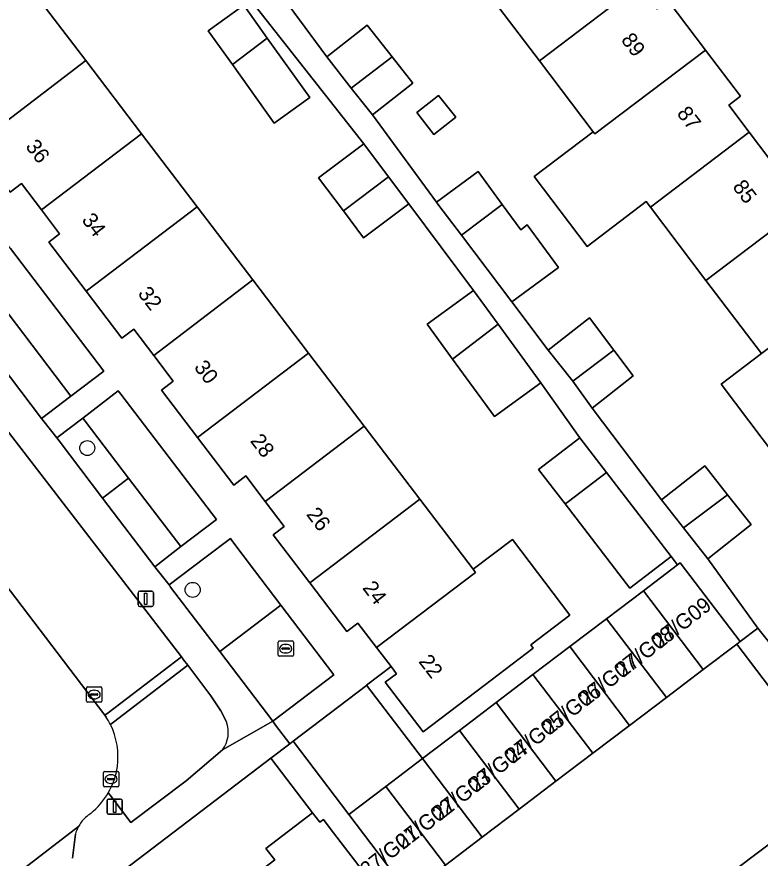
# Model space of a CAD drawing. Extents: x 160030 to 160839, y 385325 to 386450.
# Drawn here: x 160443.6 to 160492.1, y 385652.1 to 385707.1 of the extents above; entities that cross this region are included whole.
import ezdxf

# ---------------------------------------------------------------- set-up
doc = ezdxf.new("R2010")
doc.units = 0
for name, color, linetype in [('IMGEO_Boom', 7, 'Continuous'), ('IMGEO_Erf', 7, 'Continuous'), ('IMGEO_Groenvoorziening', 7, 'Continuous'), ('IMGEO_Haag', 7, 'Continuous'), ('IMGEO_Kolk', 7, 'Continuous'), ('IMGEO_Lichtmast', 7, 'Continuous'), ('IMGEO_Pand', 7, 'Continuous'), ('IMGEO_Pand_nummerreeks', 7, 'Continuous'), ('IMGEO_Parkeervlak_open', 7, 'Continuous'), ('IMGEO_Rijbaan_lokaal_open', 7, 'Continuous'), ('IMGEO_Rioolput', 7, 'Continuous'), ('IMGEO_Voetpad_open', 7, 'Continuous')]:
    doc.layers.add(name, color=color, linetype=linetype)

msp = doc.modelspace()

# ---------------------------------------------------------------- linework, layer by layer
at = {"layer": 'IMGEO_Boom'}
for centre in [(160448.174, 385678.896), (160455.053, 385669.633)]:
    msp.add_circle(centre, 0.489, dxfattribs=at)
at = {"layer": 'IMGEO_Erf'}
for points in [[(160444.446, 385708.971), (160448.079, 385704.196), (160451.713, 385699.42), (160455.346, 385694.646), (160458.978, 385689.872), (160462.612, 385685.096), (160466.245, 385680.321), (160469.877, 385675.548), (160473.355, 385670.978), (160475.919, 385672.929), (160479.68, 385667.986), (160477.115, 385666.035), (160477.277, 385665.823), (160474.07, 385663.383), (160470.09, 385660.355), (160467.622, 385663.599), (160468.355, 385664.156), (160468.003, 385664.619), (160466.409, 385663.403), (160470.043, 385658.613), (160470.055, 385658.622), (160472.458, 385660.448), (160474.862, 385662.273), (160477.265, 385664.098), (160479.669, 385665.924), (160482.072, 385667.749), (160484.476, 385669.574), (160486.694, 385671.259), (160486.273, 385671.813), (160483.583, 385669.747), (160479.362, 385675.241), (160477.629, 385677.496), (160480.319, 385679.563), (160477.773, 385683.154), (160474.75, 385680.947), (160472.006, 385684.706), (160470.349, 385686.976), (160473.372, 385689.183), (160469.166, 385694.833), (160466.212, 385692.614), (160464.89, 385694.374), (160463.265, 385696.538), (160466.219, 385698.757), (160456.543, 385711.069)], [(160459.498, 385710.288), (160463.8, 385704.437), (160466.439, 385706.513), (160468.076, 385704.433), (160469.419, 385702.727), (160466.78, 385700.65), (160470.963, 385694.959), (160473.686, 385696.95), (160475.253, 385694.807), (160476.467, 385693.148), (160476.894, 385693.461), (160478.931, 385690.676), (160475.882, 385688.446), (160478.261, 385685.295), (160480.944, 385687.407), (160482.546, 385685.286), (160483.809, 385683.614), (160481.126, 385681.503), (160485.657, 385675.502), (160488.481, 385677.724), (160489.958, 385675.847), (160491.498, 385673.89), (160488.674, 385671.668), (160491.934, 385667.136), (160492.888, 385665.924)], [(160493.165, 385678.279), (160489.54, 385683.06), (160492.179, 385685.06), (160488.554, 385689.841), (160484.93, 385694.623), (160484.654, 385694.987), (160480.797, 385692.062), (160477.338, 385696.623), (160481.196, 385699.548), (160477.68, 385704.185), (160474.055, 385708.967)], [(160486.086, 385708.092), (160488.523, 385704.877), (160490.808, 385701.863), (160490.042, 385701.282), (160491.382, 385699.514), (160492.656, 385697.833)], [(160440.753, 385638.158), (160443.879, 385640.552), (160447.012, 385642.951), (160447.583, 385642.205), (160449.214, 385643.454), (160450.799, 385644.668), (160450.261, 385645.37), (160453.44, 385647.805), (160456.581, 385650.21), (160457.135, 385649.487), (160458.757, 385650.73), (160460.407, 385651.993), (160459.836, 385652.739), (160462.883, 385655.072), (160460.162, 385658.643), (160410.315, 385620.656)]]:
    msp.add_lwpolyline(points, dxfattribs=at)
for points in [[(160457.643, 385703.932), (160456.062, 385706.145), (160458.39, 385707.808), (160459.92, 385705.665), (160462.697, 385701.777), (160460.37, 385700.115)], [(160470.798, 385699.372), (160469.674, 385700.799), (160471.101, 385701.922), (160472.225, 385700.495)]]:
    msp.add_lwpolyline(points, close=True, dxfattribs=at)
at = {"layer": 'IMGEO_Groenvoorziening'}
for points in [[(160440.896, 385690.453), (160441.017, 385690.297), (160447.104, 385682.281), (160449.251, 385683.911), (160443.164, 385691.927), (160443.027, 385692.108)], [(160441.017, 385690.297), (160440.896, 385690.453), (160439, 385688.982), (160439.106, 385688.846), (160445.194, 385680.83), (160447.104, 385682.281)], [(160447.876, 385680.855), (160448.034, 385680.648), (160450.875, 385676.922), (160454.273, 385672.467), (160456.599, 385674.234), (160450.355, 385682.41), (160450.192, 385682.624)], [(160448.034, 385680.648), (160447.876, 385680.855), (160446.181, 385679.561), (160446.338, 385679.36), (160449.174, 385675.625), (160450.875, 385676.922)], [(160450.875, 385676.922), (160449.174, 385675.625), (160452.579, 385671.14), (160454.273, 385672.467)], [(160459.098, 385670.898), (160457.613, 385672.854), (160457.516, 385672.981), (160455.85, 385671.722), (160453.51, 385669.954), (160453.616, 385669.819), (160456.019, 385666.655), (160456.819, 385665.601), (160460.81, 385668.642)], [(160460.81, 385668.642), (160456.819, 385665.601), (160460.275, 385661.049), (160464.271, 385664.083)], [(160466.409, 385663.403), (160466.394, 385663.392), (160461.618, 385659.753), (160465.248, 385654.972), (160467.651, 385656.797), (160470.043, 385658.613)]]:
    msp.add_lwpolyline(points, close=True, dxfattribs=at)
for points in [[(160456.898, 385661.741), (160456.248, 385662.709), (160454.731, 385664.71), (160449.894, 385660.989), (160449.69, 385660.831)], [(160457.261, 385661.013), (160456.898, 385661.741)], [(160449.546, 385656.381), (160449.679, 385656.219), (160451.024, 385654.443), (160454.634, 385657.151), (160457.002, 385659.186)]]:
    msp.add_lwpolyline(points, dxfattribs=at)
for centre, radius, start, end in [((160445.449, 385658.734), 4.731, 352.2507, 26.3136), ((160455.428, 385660.341), 1.952, 323.7272, 20.1356), ((160445.361, 385658.782), 4.825, 330.151, 351.8204)]:
    msp.add_arc(centre, radius, start, end, dxfattribs=at)
at = {"layer": 'IMGEO_Haag'}
msp.add_lwpolyline([(160441.017, 385690.297), (160440.896, 385690.453), (160439, 385688.982), (160439.106, 385688.846), (160445.194, 385680.83), (160447.104, 385682.281)], close=True, dxfattribs=at)
at = {"layer": 'IMGEO_Kolk'}
for p, q in [((160448.123, 385662.37), (160448.123, 385663.222)), ((160448.198, 385663.296), (160449.05, 385663.296)), ((160448.611, 385663.076), (160448.636, 385663.076)), ((160449.124, 385663.222), (160449.124, 385662.37)), ((160448.382, 385662.79), (160448.382, 385662.802)), ((160448.82, 385662.753), (160448.422, 385662.753)), ((160448.425, 385662.839), (160448.823, 385662.839)), ((160448.634, 385662.516), (160448.609, 385662.516)), ((160448.866, 385662.802), (160448.866, 385662.79)), ((160449.05, 385662.296), (160448.198, 385662.296))]:
    msp.add_line(p, q, dxfattribs=at)
for points in [[(160448.123, 385662.37), (160448.123, 385663.222)], [(160448.198, 385663.296), (160449.05, 385663.296)], [(160449.124, 385663.222), (160449.124, 385662.37)], [(160449.05, 385662.296), (160448.198, 385662.296)]]:
    msp.add_lwpolyline(points, dxfattribs=at)
for centre, radius, start, end in [((160448.2, 385663.22), 0.0765, 91.552, 178.448), ((160448.2, 385663.22), 0.0765, 91.552, 178.448), ((160449.048, 385663.22), 0.0765, 1.552, 88.448), ((160449.048, 385663.22), 0.0765, 1.552, 88.448), ((160448.422, 385662.799), 0.0403, 85.8775, 175.7526), ((160448.419, 385662.789), 0.0366, 178.938, 274.7102), ((160448.823, 385662.796), 0.043, 264.8664, 352.4533), ((160448.827, 385662.801), 0.0386, 1.7309, 96.639), ((160448.2, 385662.372), 0.0765, 181.552, 268.448), ((160448.2, 385662.372), 0.0765, 181.552, 268.448), ((160449.048, 385662.372), 0.0765, 271.552, 358.448), ((160449.048, 385662.372), 0.0765, 271.552, 358.448)]:
    msp.add_arc(centre, radius, start, end, dxfattribs=at)
for centre, major_axis, ratio, start_param, end_param in [((160448.61, 385662.796), (-0.387, 0.002), 0.722429, 4.712389, 7.853982), ((160448.635, 385662.796), (-0.39, 0.002), 0.717154, 1.570796, 4.712389)]:
    msp.add_ellipse(centre, major_axis=major_axis, ratio=ratio, start_param=start_param, end_param=end_param, dxfattribs=at)
at = {"layer": 'IMGEO_Lichtmast'}
for p, q in [((160451.498, 385668.648), (160451.498, 385669.448)), ((160451.498, 385669.448), (160451.498, 385668.648)), ((160451.598, 385669.548), (160452.388, 385669.548)), ((160452.388, 385669.548), (160451.598, 385669.548)), ((160452.488, 385669.448), (160452.488, 385668.648)), ((160452.488, 385668.648), (160452.488, 385669.448)), ((160452.388, 385668.548), (160451.598, 385668.548)), ((160451.598, 385668.548), (160452.388, 385668.548)), ((160449.463, 385655.075), (160449.463, 385655.875)), ((160449.463, 385655.875), (160449.463, 385655.075)), ((160449.563, 385655.975), (160450.353, 385655.975)), ((160450.353, 385655.975), (160449.563, 385655.975)), ((160450.453, 385655.875), (160450.453, 385655.075)), ((160450.453, 385655.075), (160450.453, 385655.875)), ((160450.353, 385654.975), (160449.563, 385654.975)), ((160449.563, 385654.975), (160450.353, 385654.975))]:
    msp.add_line(p, q, dxfattribs=at)
for points in [[(160451.918, 385669.423), (160452.068, 385669.423), (160452.068, 385668.673), (160451.918, 385668.673), (160451.918, 385669.423)], [(160449.883, 385655.85), (160450.033, 385655.85), (160450.033, 385655.1), (160449.883, 385655.1), (160449.883, 385655.85)]]:
    msp.add_lwpolyline(points, dxfattribs=at)
for centre, start, end in [((160451.598, 385669.448), 90, 180), ((160451.598, 385669.448), 90, 180), ((160452.388, 385669.448), 0, 90), ((160452.388, 385669.448), 360, 90), ((160451.598, 385668.648), 180, 270), ((160451.598, 385668.648), 180, 270), ((160452.388, 385668.648), 270, 0), ((160452.388, 385668.648), 270, 0), ((160449.563, 385655.875), 90, 180), ((160449.563, 385655.875), 90, 180), ((160450.353, 385655.875), 0, 90), ((160450.353, 385655.875), 360, 90), ((160449.563, 385655.075), 180, 270), ((160449.563, 385655.075), 180, 270), ((160450.353, 385655.075), 270, 0), ((160450.353, 385655.075), 270, 0)]:
    msp.add_arc(centre, 0.1, start, end, dxfattribs=at)
at = {"layer": 'IMGEO_Pand'}
for points in [[(160477.68, 385704.185), (160484.177, 385709.11), (160482.905, 385710.789), (160483.618, 385711.33), (160481.265, 385714.434), (160474.055, 385708.967)], [(160444.446, 385708.971), (160437.999, 385704.064), (160439.297, 385702.359), (160438.469, 385701.729), (160440.806, 385698.658), (160448.079, 385704.196)], [(160488.523, 385704.877), (160486.086, 385708.092), (160485.364, 385707.545), (160484.177, 385709.11), (160477.68, 385704.185), (160481.196, 385699.548), (160481.305, 385699.404)], [(160457.643, 385703.932), (160459.92, 385705.665), (160458.39, 385707.808), (160456.062, 385706.145)], [(160463.8, 385704.437), (160465.399, 385702.404), (160468.076, 385704.433), (160466.439, 385706.513)], [(160459.92, 385705.665), (160457.643, 385703.932), (160460.37, 385700.115), (160462.697, 385701.777)], [(160491.382, 385699.514), (160490.042, 385701.282), (160490.808, 385701.863), (160488.523, 385704.877), (160481.305, 385699.404), (160481.196, 385699.548), (160477.338, 385696.623), (160480.797, 385692.062), (160484.654, 385694.987), (160484.93, 385694.623)], [(160448.079, 385704.196), (160440.806, 385698.658), (160443.134, 385695.598), (160443.88, 385696.166), (160445.184, 385694.452), (160451.713, 385699.42)], [(160468.076, 385704.433), (160465.399, 385702.404), (160466.78, 385700.65), (160469.419, 385702.727)], [(160469.674, 385700.799), (160470.798, 385699.372), (160472.225, 385700.495), (160471.101, 385701.922)], [(160451.713, 385699.42), (160445.184, 385694.452), (160446.372, 385692.891), (160445.657, 385692.347), (160448.103, 385689.132), (160455.346, 385694.646)], [(160488.554, 385689.841), (160495.803, 385695.337), (160493.453, 385698.437), (160492.656, 385697.833), (160491.382, 385699.514), (160484.93, 385694.623)], [(160466.219, 385698.757), (160463.265, 385696.538), (160464.89, 385694.374), (160467.829, 385696.613)], [(160466.212, 385692.614), (160469.166, 385694.833), (160467.829, 385696.613), (160464.89, 385694.374)], [(160475.253, 385694.807), (160473.686, 385696.95), (160470.963, 385694.959), (160471.13, 385694.738), (160472.594, 385692.799)], [(160492.179, 385685.06), (160498.687, 385689.994), (160497.32, 385691.737), (160498.09, 385692.32), (160495.803, 385695.337), (160488.554, 385689.841)], [(160455.346, 385694.646), (160448.103, 385689.132), (160450.434, 385686.069), (160451.206, 385686.657), (160452.508, 385684.945), (160458.978, 385689.872)], [(160472.594, 385692.799), (160475.882, 385688.446), (160478.931, 385690.676), (160476.894, 385693.461), (160476.467, 385693.148), (160475.253, 385694.807)], [(160503.023, 385685.752), (160500.684, 385688.837), (160500, 385688.318), (160498.687, 385689.994), (160492.179, 385685.06), (160489.54, 385683.06), (160493.165, 385678.279), (160495.804, 385680.279), (160500, 385683.46)], [(160458.978, 385689.872), (160452.508, 385684.945), (160453.784, 385683.268), (160453.015, 385682.683), (160455.372, 385679.585), (160462.612, 385685.096)], [(160472.006, 385684.706), (160474.985, 385686.973), (160473.372, 385689.183), (160470.349, 385686.976)], [(160482.546, 385685.286), (160480.944, 385687.407), (160478.261, 385685.295), (160479.863, 385683.251)], [(160474.985, 385686.973), (160472.006, 385684.706), (160474.75, 385680.947), (160477.773, 385683.154)], [(160462.612, 385685.096), (160455.372, 385679.585), (160457.742, 385676.471), (160458.527, 385677.068), (160459.79, 385675.408), (160466.245, 385680.321)], [(160482.546, 385685.286), (160479.863, 385683.251), (160481.126, 385681.503), (160483.809, 385683.614)], [(160466.245, 385680.321), (160459.79, 385675.408), (160461.029, 385673.78), (160460.304, 385673.229), (160462.7, 385670.081), (160469.877, 385675.548)], [(160482.068, 385677.286), (160480.319, 385679.563), (160477.629, 385677.496), (160479.362, 385675.241), (160479.588, 385675.413)], [(160479.588, 385675.413), (160479.362, 385675.241), (160483.583, 385669.747), (160486.273, 385671.813), (160482.068, 385677.286)], [(160488.481, 385677.724), (160485.657, 385675.502), (160487.094, 385673.676), (160489.958, 385675.847)], [(160488.674, 385671.668), (160491.498, 385673.89), (160489.958, 385675.847), (160487.094, 385673.676)], [(160473.512, 385670.772), (160473.355, 385670.978), (160469.877, 385675.548), (160462.7, 385670.081), (160465.115, 385666.908), (160465.841, 385667.46), (160467.059, 385665.86)], [(160477.277, 385665.823), (160477.115, 385666.035), (160479.68, 385667.986), (160475.919, 385672.929), (160473.355, 385670.978), (160473.512, 385670.772), (160467.059, 385665.86), (160468.003, 385664.619), (160468.355, 385664.156), (160467.622, 385663.599), (160470.09, 385660.355), (160474.07, 385663.383)], [(160486.88, 385671.4), (160486.694, 385671.259), (160484.476, 385669.574), (160488.378, 385664.436), (160490.563, 385666.095), (160490.782, 385666.261)], [(160485.975, 385662.61), (160488.378, 385664.436), (160484.476, 385669.574), (160482.072, 385667.749)], [(160482.072, 385667.749), (160479.669, 385665.924), (160483.571, 385660.785), (160485.975, 385662.61)], [(160479.669, 385665.924), (160477.265, 385664.098), (160481.168, 385658.96), (160483.571, 385660.785)], [(160478.764, 385657.134), (160481.168, 385658.96), (160477.265, 385664.098), (160474.862, 385662.273)], [(160476.361, 385655.309), (160478.764, 385657.134), (160474.862, 385662.273), (160472.458, 385660.448)], [(160472.458, 385660.448), (160470.055, 385658.622), (160473.957, 385653.484), (160476.361, 385655.309)], [(160470.055, 385658.622), (160470.043, 385658.613), (160467.651, 385656.797), (160471.554, 385651.658), (160473.957, 385653.484)], [(160469.15, 385649.833), (160471.554, 385651.658), (160467.651, 385656.797), (160465.248, 385654.972)], [(160463.583, 385654.64), (160463.351, 385654.462), (160462.883, 385655.072), (160459.836, 385652.739), (160460.407, 385651.993), (160458.757, 385650.73), (160463.714, 385644.256), (160468.644, 385648.031), (160464.036, 385654.048)]]:
    msp.add_lwpolyline(points, close=True, dxfattribs=at)
at = {"layer": 'IMGEO_Parkeervlak_open'}
msp.add_lwpolyline([(160428.146, 385699.228), (160423.373, 385695.552), (160423.507, 385695.375), (160449.317, 385661.443), (160449.531, 385661.606), (160454.315, 385665.255)], close=True, dxfattribs=at)
for points in [[(160447.596, 385654.17), (160436.906, 385645.942), (160436.696, 385645.782), (160434.639, 385644.215), (160434.322, 385643.974), (160409.789, 385625.281)], [(160447.207, 385652.111), (160447.397, 385653.687)]]:
    msp.add_lwpolyline(points, dxfattribs=at)
msp.add_arc((160449.905, 385652.936), 2.617, 151.8809, 163.3349, dxfattribs=at)
at = {"layer": 'IMGEO_Rijbaan_lokaal_open'}
for points in [[(160449.408, 385661.324), (160449.317, 385661.443), (160423.507, 385695.375), (160423.373, 385695.552)], [(160442.4, 385656.222), (160441.798, 385655.588), (160433.875, 385649.49), (160434.013, 385649.307), (160436.696, 385645.782), (160436.906, 385645.942), (160447.596, 385654.17)]]:
    msp.add_lwpolyline(points, dxfattribs=at)
msp.add_lwpolyline([(160490.563, 385666.095), (160488.378, 385664.436), (160485.975, 385662.61), (160483.571, 385660.785), (160481.168, 385658.96), (160478.764, 385657.134), (160476.361, 385655.309), (160473.957, 385653.484), (160471.554, 385651.658), (160469.15, 385649.833), (160476.149, 385640.577), (160494.262, 385654.222), (160495.248, 385652.987), (160497.326, 385650.085), (160501.637, 385644.578), (160506.601, 385638.064), (160509.815, 385633.793), (160513.227, 385636.408), (160497.09, 385657.497)], close=True, dxfattribs=at)
for centre, radius, start, end in [((160445.341, 385658.671), 4.856, 26.4174, 33.1224), ((160445.449, 385658.734), 4.731, 352.2507, 26.3136), ((160445.361, 385658.782), 4.825, 330.151, 351.8204), ((160445.379, 385658.767), 4.801, 308.9555, 330.207), ((160449.707, 385653.013), 2.407, 122.9473, 143.1094), ((160449.804, 385652.948), 2.524, 143.25, 151.0385)]:
    msp.add_arc(centre, radius, start, end, dxfattribs=at)
at = {"layer": 'IMGEO_Rioolput'}
for p, q in [((160460.698, 385666.293), (160461.55, 385666.293)), ((160460.623, 385665.367), (160460.623, 385666.219)), ((160460.882, 385665.787), (160460.882, 385665.799)), ((160461.32, 385665.75), (160460.922, 385665.75)), ((160460.925, 385665.836), (160461.323, 385665.836)), ((160461.111, 385666.073), (160461.136, 385666.073)), ((160461.366, 385665.799), (160461.366, 385665.787)), ((160461.624, 385666.219), (160461.624, 385665.367)), ((160461.55, 385665.293), (160460.698, 385665.293)), ((160461.134, 385665.513), (160461.109, 385665.513)), ((160449.225, 385656.848), (160449.225, 385657.7)), ((160449.3, 385657.774), (160450.152, 385657.774)), ((160449.713, 385657.554), (160449.738, 385657.554)), ((160450.226, 385657.7), (160450.226, 385656.848)), ((160449.484, 385657.268), (160449.484, 385657.28)), ((160449.922, 385657.231), (160449.524, 385657.231)), ((160449.527, 385657.317), (160449.925, 385657.317)), ((160449.736, 385656.994), (160449.711, 385656.994)), ((160449.968, 385657.28), (160449.968, 385657.268)), ((160450.152, 385656.774), (160449.3, 385656.774))]:
    msp.add_line(p, q, dxfattribs=at)
for points in [[(160460.698, 385666.293), (160461.55, 385666.293)], [(160460.623, 385665.367), (160460.623, 385666.219)], [(160461.624, 385666.219), (160461.624, 385665.367)], [(160461.55, 385665.293), (160460.698, 385665.293)], [(160449.225, 385656.848), (160449.225, 385657.7)], [(160449.3, 385657.774), (160450.152, 385657.774)], [(160450.226, 385657.7), (160450.226, 385656.848)], [(160450.152, 385656.774), (160449.3, 385656.774)]]:
    msp.add_lwpolyline(points, dxfattribs=at)
for centre, radius, start, end in [((160460.7, 385666.217), 0.0765, 91.552, 178.448), ((160460.7, 385666.217), 0.0765, 91.552, 178.448), ((160461.548, 385666.217), 0.0765, 1.552, 88.448), ((160461.548, 385666.217), 0.0765, 1.552, 88.448), ((160460.922, 385665.796), 0.0403, 85.8775, 175.7526), ((160460.919, 385665.786), 0.0366, 178.938, 274.7102), ((160461.323, 385665.793), 0.043, 264.8664, 352.4533), ((160461.327, 385665.798), 0.0386, 1.7309, 96.639), ((160460.7, 385665.369), 0.0765, 181.552, 268.448), ((160460.7, 385665.369), 0.0765, 181.552, 268.448), ((160461.548, 385665.369), 0.0765, 271.552, 358.448), ((160461.548, 385665.369), 0.0765, 271.552, 358.448), ((160449.302, 385657.698), 0.0765, 91.552, 178.448), ((160449.302, 385657.698), 0.0765, 91.552, 178.448), ((160450.15, 385657.698), 0.0765, 1.552, 88.448), ((160450.15, 385657.698), 0.0765, 1.552, 88.448), ((160449.524, 385657.277), 0.0403, 85.8775, 175.7526), ((160449.521, 385657.267), 0.0366, 178.938, 274.7102), ((160449.925, 385657.274), 0.043, 264.8664, 352.4533), ((160449.929, 385657.279), 0.0386, 1.7309, 96.639), ((160449.302, 385656.85), 0.0765, 181.552, 268.448), ((160449.302, 385656.85), 0.0765, 181.552, 268.448), ((160450.15, 385656.85), 0.0765, 271.552, 358.448), ((160450.15, 385656.85), 0.0765, 271.552, 358.448)]:
    msp.add_arc(centre, radius, start, end, dxfattribs=at)
for centre, major_axis, ratio, start_param, end_param in [((160461.11, 385665.793), (-0.387, 0.002), 0.722429, 4.712389, 7.853982), ((160461.135, 385665.793), (-0.39, 0.002), 0.717154, 1.570796, 4.712389), ((160449.712, 385657.274), (-0.387, 0.002), 0.722429, 4.712389, 7.853982), ((160449.737, 385657.274), (-0.39, 0.002), 0.717154, 1.570796, 4.712389)]:
    msp.add_ellipse(centre, major_axis=major_axis, ratio=ratio, start_param=start_param, end_param=end_param, dxfattribs=at)
at = {"layer": 'IMGEO_Voetpad_open'}
for points in [[(160456.543, 385711.069), (160466.219, 385698.757), (160467.829, 385696.613), (160469.166, 385694.833), (160473.372, 385689.183), (160474.985, 385686.973), (160477.773, 385683.154), (160480.319, 385679.563), (160482.068, 385677.286), (160486.273, 385671.813), (160486.694, 385671.259), (160486.88, 385671.4), (160490.782, 385666.261), (160491.934, 385667.136), (160488.674, 385671.668), (160487.094, 385673.676), (160485.657, 385675.502), (160481.126, 385681.503), (160479.863, 385683.251), (160478.261, 385685.295), (160475.882, 385688.446), (160472.594, 385692.799), (160471.13, 385694.738), (160470.963, 385694.959), (160466.78, 385700.65), (160465.399, 385702.404), (160463.8, 385704.437), (160459.498, 385710.288)], [(160422.748, 385696.386), (160423.282, 385695.672), (160423.373, 385695.552), (160428.146, 385699.228), (160454.315, 385665.255), (160454.461, 385665.066), (160454.731, 385664.71), (160456.248, 385662.709), (160456.898, 385661.741), (160457.261, 385661.013)], [(160443.164, 385691.927), (160449.251, 385683.911), (160447.104, 385682.281), (160445.194, 385680.83), (160445.366, 385680.603), (160446.181, 385679.561), (160447.876, 385680.855), (160450.192, 385682.624), (160450.355, 385682.41), (160456.599, 385674.234), (160454.273, 385672.467), (160452.579, 385671.14), (160452.641, 385671.059), (160453.51, 385669.954), (160455.85, 385671.722), (160457.516, 385672.981), (160457.613, 385672.854), (160459.098, 385670.898), (160460.81, 385668.642), (160464.271, 385664.083), (160460.275, 385661.049), (160460.465, 385660.799), (160461.391, 385659.58), (160461.618, 385659.753), (160466.394, 385663.392), (160466.409, 385663.403), (160468.003, 385664.619), (160467.059, 385665.86), (160465.841, 385667.46), (160465.115, 385666.908), (160462.7, 385670.081), (160460.304, 385673.229), (160461.029, 385673.78), (160459.79, 385675.408), (160458.527, 385677.068), (160457.742, 385676.471), (160455.372, 385679.585), (160453.015, 385682.683), (160453.784, 385683.268), (160452.508, 385684.945), (160451.206, 385686.657), (160450.434, 385686.069), (160448.103, 385689.132), (160445.657, 385692.347), (160446.372, 385692.891), (160445.184, 385694.452), (160443.88, 385696.166), (160443.134, 385695.598)], [(160457.002, 385659.186), (160460.275, 385661.049), (160456.819, 385665.601), (160456.019, 385666.655), (160453.616, 385669.819), (160453.51, 385669.954), (160452.641, 385671.059), (160452.579, 385671.14), (160449.174, 385675.625), (160446.338, 385679.36), (160446.181, 385679.561), (160445.366, 385680.603), (160445.194, 385680.83), (160439.106, 385688.846)], [(160454.731, 385664.71), (160454.461, 385665.066), (160454.315, 385665.255), (160449.531, 385661.606), (160449.317, 385661.443), (160449.408, 385661.324)], [(160449.69, 385660.831), (160449.894, 385660.989), (160454.731, 385664.71)], [(160460.162, 385658.643), (160461.391, 385659.58), (160460.465, 385660.799), (160460.275, 385661.049), (160457.002, 385659.186), (160454.634, 385657.151), (160451.024, 385654.443), (160449.679, 385656.219), (160449.546, 385656.381)], [(160410.315, 385620.656), (160460.162, 385658.643)], [(160447.397, 385653.687), (160447.207, 385652.111)]]:
    msp.add_lwpolyline(points, dxfattribs=at)
for points in [[(160503.18, 385652.535), (160501.631, 385654.58), (160500.192, 385656.48), (160495.905, 385662.09), (160494.325, 385664.098), (160492.888, 385665.924), (160491.934, 385667.136), (160490.782, 385666.261), (160490.563, 385666.095), (160497.09, 385657.497), (160513.227, 385636.408), (160513.35, 385636.503), (160514.628, 385637.478), (160508.979, 385644.922), (160507.452, 385646.916)], [(160465.248, 385654.972), (160461.618, 385659.753), (160461.391, 385659.58), (160460.162, 385658.643), (160462.883, 385655.072), (160463.351, 385654.462), (160463.583, 385654.64), (160464.036, 385654.048), (160468.644, 385648.031), (160475.139, 385639.55), (160475.157, 385639.526), (160475.935, 385638.51), (160477.735, 385639.867), (160483.474, 385644.191), (160485.382, 385645.628), (160487.432, 385647.172), (160493.281, 385651.579), (160495.248, 385652.987), (160494.262, 385654.222), (160476.149, 385640.577), (160469.15, 385649.833)]]:
    msp.add_lwpolyline(points, close=True, dxfattribs=at)
for centre, radius, start, end in [((160445.341, 385658.671), 4.856, 26.4174, 33.1224), ((160455.428, 385660.341), 1.952, 323.7272, 20.1356), ((160445.379, 385658.767), 4.801, 308.9555, 330.207), ((160449.707, 385653.013), 2.407, 122.9473, 143.1094), ((160449.905, 385652.936), 2.617, 151.8809, 163.3349), ((160449.804, 385652.948), 2.524, 143.25, 151.0385)]:
    msp.add_arc(centre, radius, start, end, dxfattribs=at)

# ---------------------------------------------------------------- texts
at = {"layer": 'IMGEO_Pand_nummerreeks'}
for s, rotation, p in [('89', 307.1962, (160482.97, 385705.534)), ('87', 307.1962, (160486.61, 385700.738)), ('36', 307.3382, (160444.102, 385698.576)), ('85', 307.1959, (160490.25, 385695.941)), ('34', 307.3382, (160447.768, 385693.771)), ('32', 307.3382, (160451.431, 385688.969)), ('30', 307.3382, (160455.101, 385684.16)), ('28', 307.3382, (160458.766, 385679.355)), ('26', 307.3382, (160462.429, 385674.552)), ('24', 307.3394, (160466.095, 385669.747)), ('27/G09', 38.0444, (160485.548, 385665.747)), ('27/G08', 38.047, (160483.157, 385663.876)), ('22', 307.3394, (160469.758, 385664.945)), ('27/G07', 38.047, (160480.759, 385661.999)), ('27/G06', 38.047, (160478.363, 385660.124)), ('27/G05', 38.047, (160475.967, 385658.249)), ('27/G04', 38.047, (160473.571, 385656.374)), ('27/G03', 38.047, (160471.175, 385654.499)), ('27/G02', 38.0444, (160468.775, 385652.621)), ('27/G01', 38.047, (160466.471, 385650.817))]:
    msp.add_text(s, height=1, rotation=rotation, dxfattribs=at).set_placement(p)

doc.saveas('drawing.dxf')
